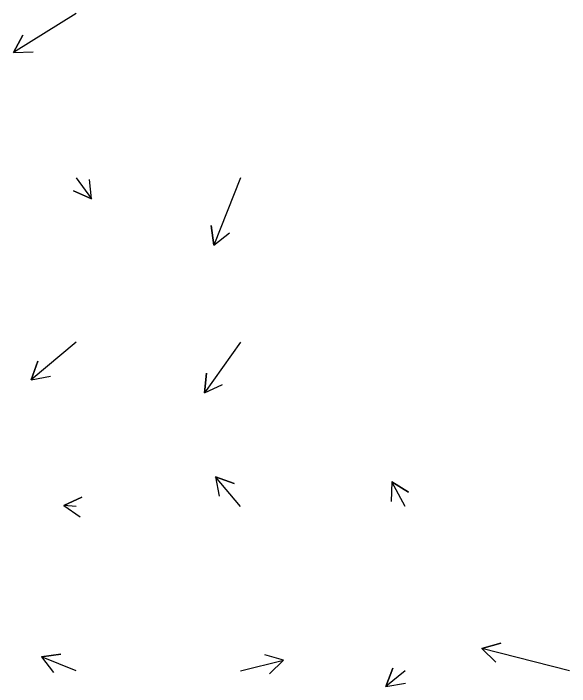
# Model space of a CAD drawing. Extents: x 954385 to 988206, y 1868364 to 1924553.
# Drawn here: x 956888.1 to 957057.1, y 1921414.2 to 1921618.9 of the extents above; entities that cross this region are included whole.
import ezdxf

# ---------------------------------------------------------------- set-up
doc = ezdxf.new("R2010")
doc.units = 0
doc.layers.add('Slopes', color=7, linetype='Continuous')

msp = doc.modelspace()

# ---------------------------------------------------------------- linework, layer by layer
at = {"layer": 'Slopes'}
for points in [[(956907.13, 1921618.93), (956888.06, 1921607.02), (956890.87, 1921612.32), (956888.06, 1921607.02), (956894.05, 1921607.23)], [(956907.13, 1921568.93), (956911.81, 1921562.49), (956906.33, 1921564.93), (956911.81, 1921562.49), (956911.18, 1921568.46)], [(956957.13, 1921568.93), (956948.99, 1921548.48), (956948.13, 1921554.42), (956948.99, 1921548.48), (956953.7, 1921552.2)], [(956907.13, 1921518.93), (956893.45, 1921507.5), (956895.51, 1921513.14), (956893.45, 1921507.5), (956899.36, 1921508.53)], [(956957.13, 1921518.93), (956946.13, 1921503.51), (956946.71, 1921509.49), (956946.13, 1921503.51), (956951.59, 1921506)], [(956957.13, 1921468.93), (956949.51, 1921477.93), (956955.16, 1921475.9), (956949.51, 1921477.93), (956950.58, 1921472.03)], [(957007.13, 1921468.93), (957003.12, 1921476.47), (957008.21, 1921473.29), (957003.12, 1921476.47), (957002.91, 1921470.47)], [(956907.13, 1921468.93), (956903.39, 1921469.26), (956908.83, 1921471.79), (956903.39, 1921469.26), (956908.3, 1921465.81)], [(957057.13, 1921418.93), (957030.46, 1921425.73), (957036.24, 1921427.35), (957030.46, 1921425.73), (957034.75, 1921421.54)], [(956907.13, 1921418.93), (956896.55, 1921423.14), (956902.49, 1921424.01), (956896.55, 1921423.14), (956900.27, 1921418.43)], [(956957.13, 1921418.93), (956970.21, 1921422.15), (956965.88, 1921418), (956970.21, 1921422.15), (956964.45, 1921423.82)], [(957007.13, 1921418.93), (957001.31, 1921414.15), (957003.42, 1921419.77), (957001.31, 1921414.15), (957007.23, 1921415.13)]]:
    msp.add_lwpolyline(points, dxfattribs=at)

doc.saveas('drawing.dxf')
